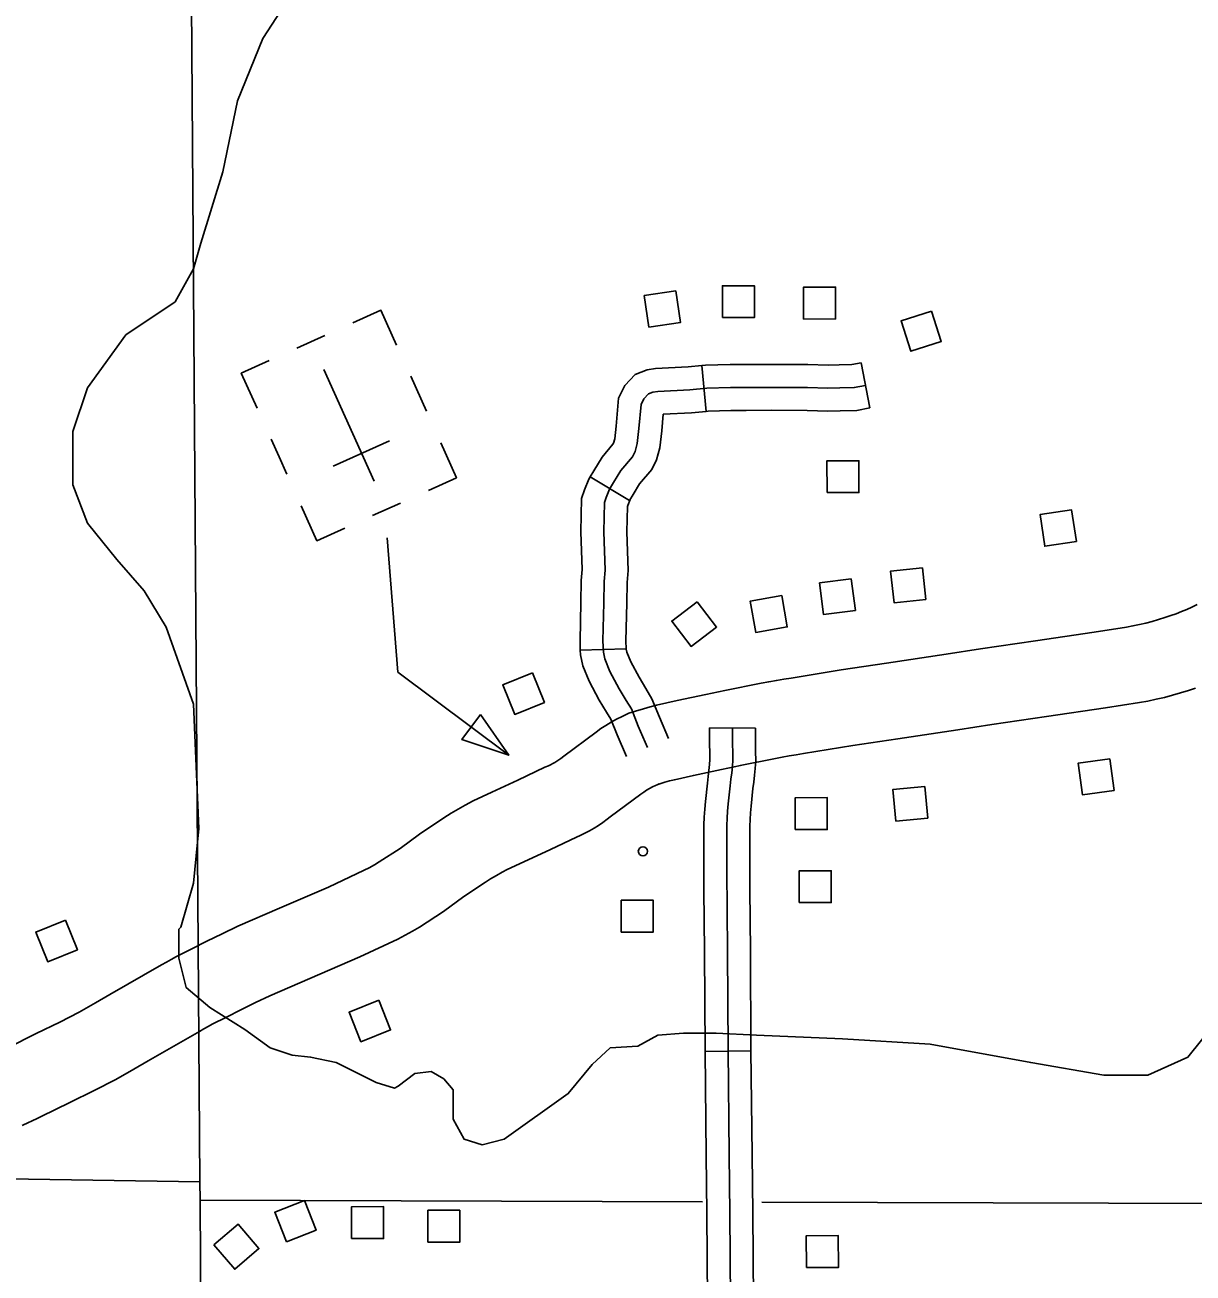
# Model space of a CAD drawing. Extents: x -19 to 366, y -4 to 359.
# Drawn here: x 139.286 to 140.008, y 202.006 to 202.778 of the extents above; entities that cross this region are included whole.
import ezdxf

# ---------------------------------------------------------------- set-up
doc = ezdxf.new("R2010")
doc.units = 0
for name, color, linetype in [('Level 10', 7, 'Continuous'), ('Level 31', 7, 'Continuous'), ('Level 32', 7, 'Continuous'), ('Level 35', 7, 'Continuous'), ('Level 4', 7, 'Continuous'), ('Level 5', 7, 'Continuous'), ('Level 56', 7, 'Continuous'), ('Level 57', 7, 'Continuous'), ('Level 60', 7, 'Continuous')]:
    doc.layers.add(name, color=color, linetype=linetype)

msp = doc.modelspace()

# ---------------------------------------------------------------- linework, layer by layer
at = {"layer": 'Level 10'}
for p, q in [((139.72848, 202.31949), (139.72854, 202.3195)), ((139.67805, 202.30804), (139.67843, 202.30816))]:
    msp.add_line(p, q, dxfattribs=at)
for points in [[(139.71894, 202.36587), (139.74134, 202.37045), (139.74612, 202.37132), (139.75077, 202.37214), (139.75543, 202.37292), (139.75998, 202.37364), (139.79087, 202.3787), (139.81898, 202.38279), (139.85568, 202.38836), (139.87694, 202.39172), (139.91103, 202.39668), (139.94725, 202.40199), (139.96729, 202.40513), (139.97124, 202.40586), (139.97522, 202.4067), (139.97919, 202.40764), (139.9831, 202.40867), (139.98702, 202.4098), (139.99107, 202.41109), (139.99463, 202.41225), (139.99796, 202.41344), (140.00129, 202.41473), (140.00454, 202.4161), (140.00776, 202.41757), (140.01094, 202.41912)], [(139.66376, 202.35317), (139.66862, 202.35467), (139.67271, 202.3558), (139.67674, 202.35682), (139.68938, 202.35969), (139.70711, 202.36342), (139.71894, 202.36587)], [(140.00997, 202.36745), (140.00555, 202.36601), (140.00074, 202.36448), (139.99573, 202.36303), (139.99066, 202.3617), (139.98555, 202.36049), (139.98046, 202.35942), (139.97527, 202.35845), (139.95434, 202.35518), (139.91788, 202.34983), (139.88405, 202.34491), (139.86293, 202.34157), (139.82593, 202.33595), (139.7981, 202.33191), (139.76753, 202.3269), (139.76307, 202.32619), (139.75877, 202.32547), (139.75447, 202.32472), (139.75035, 202.32396), (139.72848, 202.31949)], [(139.27555, 202.14502), (139.2932, 202.15375), (139.30788, 202.16087), (139.31973, 202.16701), (139.32985, 202.17279), (139.33878, 202.17799), (139.37074, 202.19629), (139.37372, 202.19797), (139.37671, 202.19963), (139.37991, 202.20137), (139.38939, 202.20622), (139.39873, 202.21091), (139.40809, 202.21551), (139.41783, 202.2202), (139.44368, 202.2314), (139.47384, 202.24437), (139.4959, 202.25475), (139.49911, 202.25638), (139.50225, 202.25811), (139.50531, 202.25994), (139.51813, 202.26817), (139.53025, 202.27716), (139.54514, 202.28724), (139.54964, 202.29002), (139.55399, 202.29259), (139.5584, 202.29508), (139.56327, 202.29769), (139.57485, 202.30305), (139.59092, 202.3105), (139.60766, 202.31847), (139.60981, 202.31939), (139.61114, 202.32003), (139.61249, 202.32073), (139.61375, 202.32146), (139.61507, 202.32228), (139.61626, 202.32308), (139.61747, 202.32397), (139.61932, 202.32543), (139.63934, 202.34027), (139.64234, 202.34235), (139.64545, 202.34438), (139.64872, 202.34633), (139.65204, 202.34817), (139.6554, 202.34986), (139.65965, 202.35184), (139.66376, 202.35317)], [(139.72854, 202.3195), (139.71678, 202.31707), (139.6995, 202.31343), (139.68776, 202.31077), (139.68479, 202.31002), (139.68188, 202.30921), (139.67805, 202.30804)], [(139.67843, 202.30816), (139.67705, 202.3077), (139.67602, 202.30723), (139.67411, 202.30627), (139.67231, 202.30527), (139.67055, 202.30422), (139.66879, 202.30307), (139.66696, 202.3018), (139.64805, 202.28778), (139.64616, 202.2863), (139.64356, 202.28438), (139.64081, 202.28253), (139.63808, 202.28083), (139.63525, 202.2792), (139.63235, 202.27769), (139.62943, 202.27628), (139.62718, 202.27532), (139.61105, 202.26764), (139.59474, 202.26008), (139.58441, 202.2553), (139.58122, 202.25359), (139.57766, 202.25158), (139.57414, 202.2495), (139.57088, 202.24749), (139.55763, 202.23852), (139.54506, 202.22919), (139.53022, 202.21966), (139.52579, 202.21703), (139.52129, 202.21454), (139.51671, 202.21221), (139.49328, 202.20119), (139.46245, 202.18793), (139.43753, 202.17713), (139.42881, 202.17293), (139.41978, 202.16849), (139.41079, 202.16399), (139.40202, 202.1595), (139.3995, 202.15812), (139.3968, 202.15663), (139.3941, 202.15511), (139.36245, 202.13698), (139.3535, 202.13177), (139.34238, 202.12541), (139.32909, 202.11854), (139.31403, 202.11123), (139.29625, 202.10243), (139.2942, 202.10145), (139.29036, 202.09966), (139.28837, 202.09875), (139.28457, 202.09703)]]:
    msp.add_lwpolyline(points, dxfattribs=at)
at = {"layer": 'Level 31'}
for p, q in [((139.70954, 202.3428), (139.73794, 202.34256)), ((139.7351, 202.14302), (139.70669, 202.14272)), ((139.70669, 202.14272), (139.70669, 202.14272))]:
    msp.add_line(p, q, dxfattribs=at)
for points in [[(139.70602, 202.24274), (139.70592, 202.25505), (139.70591, 202.27818), (139.706, 202.28291), (139.70618, 202.28766), (139.70647, 202.29249), (139.70691, 202.29724), (139.70812, 202.30869), (139.70862, 202.3127), (139.70905, 202.31651), (139.70943, 202.32024), (139.70967, 202.32337), (139.70958, 202.32768), (139.70952, 202.33271), (139.70949, 202.33777), (139.70954, 202.3428)], [(139.72374, 202.34268), (139.7237, 202.33776), (139.72373, 202.33283), (139.72378, 202.3279), (139.72388, 202.32297), (139.72358, 202.31898), (139.72317, 202.315), (139.72273, 202.31102), (139.72223, 202.30706), (139.72105, 202.29584), (139.72064, 202.2914), (139.72037, 202.28696), (139.7202, 202.28251), (139.72012, 202.27805), (139.72012, 202.25511), (139.72057, 202.20469), (139.72089, 202.14352), (139.72156, 202.07877), (139.72196, 202.04276), (139.72247, 201.98854)], [(139.73794, 202.34256), (139.7379, 202.33774), (139.73793, 202.33295), (139.73798, 202.32812), (139.7381, 202.32257), (139.73773, 202.31773), (139.7373, 202.31349), (139.73683, 202.30934), (139.73634, 202.30544), (139.73519, 202.29444), (139.7348, 202.29032), (139.73456, 202.28625), (139.7344, 202.2821), (139.73432, 202.27793), (139.73432, 202.25517), (139.73443, 202.24299)], [(139.70669, 202.14272), (139.70669, 202.14341), (139.70637, 202.20459), (139.70602, 202.24274)], [(139.73443, 202.24299), (139.73477, 202.20479), (139.7351, 202.14364), (139.7351, 202.14302)], [(139.70669, 202.14272), (139.70736, 202.07862), (139.70775, 202.04272)], [(139.7351, 202.14302), (139.73576, 202.07892), (139.73616, 202.04303)], [(139.70775, 202.04272), (139.70775, 202.04261), (139.70827, 201.98838), (139.70888, 201.94269)], [(139.73616, 202.04303), (139.73616, 202.0429), (139.73667, 201.9887), (139.73729, 201.94307)]]:
    msp.add_lwpolyline(points, dxfattribs=at)
at = {"layer": 'Level 32'}
for p, q in [((139.70475, 202.56684), (139.7073, 202.53854)), ((139.80322, 202.5686), (139.80854, 202.54069)), ((139.63564, 202.49798), (139.66001, 202.48339)), ((139.62956, 202.39092), (139.65796, 202.39177))]:
    msp.add_line(p, q, dxfattribs=at)
for points in [[(139.70475, 202.56684), (139.69618, 202.56606), (139.67609, 202.56497), (139.67085, 202.56426), (139.66358, 202.56145), (139.6572, 202.55464), (139.65322, 202.54681), (139.65169, 202.52932), (139.65084, 202.52154), (139.65007, 202.51888), (139.64974, 202.5182), (139.64305, 202.51033), (139.63791, 202.50178), (139.63564, 202.49798)], [(139.80322, 202.5686), (139.79735, 202.56748), (139.78969, 202.56725), (139.78273, 202.56719), (139.77027, 202.56749), (139.74767, 202.56762), (139.732, 202.56747), (139.72229, 202.56749), (139.70696, 202.56703), (139.70475, 202.56684)], [(139.80588, 202.55464), (139.79891, 202.55331), (139.78996, 202.55304), (139.78262, 202.55298), (139.77006, 202.55328), (139.7477, 202.55341), (139.73205, 202.55326), (139.72248, 202.55329), (139.70781, 202.55285), (139.6972, 202.55189), (139.67743, 202.55082), (139.67441, 202.55041), (139.67172, 202.54937), (139.66894, 202.54641), (139.66713, 202.54284), (139.66583, 202.52793), (139.66482, 202.51879), (139.66339, 202.51379), (139.66174, 202.51038), (139.65462, 202.50201), (139.65009, 202.49447), (139.64765, 202.4904), (139.64558, 202.48523), (139.64456, 202.48216), (139.64413, 202.46408), (139.64485, 202.44044), (139.64425, 202.43339), (139.64417, 202.42021), (139.6436, 202.3967), (139.64381, 202.38967), (139.64474, 202.38546), (139.64784, 202.37773), (139.65356, 202.36707), (139.65793, 202.35985), (139.66114, 202.35451), (139.66544, 202.34393), (139.6711, 202.33066)], [(139.80854, 202.54069), (139.80046, 202.53915), (139.79024, 202.53884), (139.78251, 202.53878), (139.76985, 202.53908), (139.74773, 202.53921), (139.73209, 202.53906), (139.72267, 202.53908), (139.70866, 202.53866), (139.7073, 202.53854)], [(139.7073, 202.53854), (139.69822, 202.53772), (139.68086, 202.53678), (139.67997, 202.52653), (139.67881, 202.51603), (139.6767, 202.50869), (139.67373, 202.50256), (139.6662, 202.4937), (139.66227, 202.48716), (139.66001, 202.48339)], [(139.63563, 202.49798), (139.63488, 202.49673), (139.63224, 202.49011), (139.63041, 202.48462), (139.62992, 202.46403), (139.63062, 202.44082), (139.63005, 202.43403), (139.62997, 202.42043), (139.62939, 202.39666), (139.62956, 202.39092)], [(139.66042, 202.48408), (139.65893, 202.48034), (139.65871, 202.47969), (139.65834, 202.46412), (139.65907, 202.44006), (139.65845, 202.43275), (139.65838, 202.42), (139.65781, 202.39674), (139.65796, 202.39177)], [(139.62956, 202.39092), (139.62966, 202.3879), (139.63113, 202.38126), (139.63495, 202.37171), (139.64122, 202.36003), (139.64576, 202.35251), (139.6484, 202.34813), (139.65232, 202.33847), (139.65803, 202.32509)], [(139.65796, 202.39177), (139.65797, 202.39143), (139.65836, 202.38967), (139.66073, 202.38374), (139.66591, 202.37411), (139.67009, 202.36718), (139.67388, 202.36088), (139.67855, 202.34939), (139.68416, 202.33624)]]:
    msp.add_lwpolyline(points, dxfattribs=at)
at = {"layer": 'Level 35'}
for points in [[(139.43337, 202.76914), (139.45824, 202.80759), (139.49101, 202.83473), (139.53283, 202.85508), (139.56786, 202.87544), (139.5803, 202.89014), (139.58482, 202.90597), (139.59724, 202.97201), (139.60063, 203.02855), (139.5995, 203.05343), (139.59498, 203.07152), (139.58368, 203.09414), (139.56673, 203.12128), (139.55429, 203.14616), (139.5396, 203.16086)], [(140.02898, 202.16868), (140.00524, 202.13928), (139.98038, 202.12797), (139.95326, 202.12797), (139.90805, 202.13589), (139.84589, 202.1472), (139.79164, 202.15059), (139.73852, 202.15285), (139.71366, 202.15398), (139.69331, 202.15398), (139.67749, 202.15285), (139.66506, 202.14606), (139.64811, 202.14493), (139.63681, 202.13476), (139.62211, 202.11666), (139.58256, 202.08839), (139.56899, 202.085), (139.55769, 202.08839), (139.55091, 202.10083), (139.55091, 202.11101), (139.55091, 202.11893), (139.54526, 202.12571), (139.53735, 202.13023), (139.52718, 202.1291), (139.51701, 202.12119), (139.51475, 202.12006), (139.50344, 202.12345), (139.49214, 202.1291), (139.47858, 202.13589), (139.46276, 202.13928), (139.45146, 202.14041), (139.43789, 202.14493), (139.42207, 202.15624), (139.4006, 202.16981), (139.38591, 202.18225), (139.38138, 202.20034), (139.38138, 202.21844), (139.38251, 202.21957), (139.39043, 202.24671), (139.39382, 202.28063), (139.39043, 202.35753), (139.37347, 202.40502), (139.35991, 202.42764), (139.34296, 202.44686), (139.32488, 202.46948), (139.31583, 202.49322), (139.31583, 202.50679), (139.31583, 202.52602), (139.32488, 202.55316), (139.34861, 202.58595), (139.37912, 202.60631), (139.39043, 202.62666), (139.39495, 202.64249), (139.40851, 202.68659), (139.41755, 202.73069), (139.43337, 202.76914)]]:
    msp.add_lwpolyline(points, dxfattribs=at)
at = {"layer": 'Level 4'}
msp.add_lwpolyline([(139.39553, 200.71982), (139.39997, 201.04953), (139.39992, 201.06094), (139.39448, 202.05069), (139.39439, 202.06211), (139.38734, 203.05362), (139.38736, 203.06478), (139.38956, 204.0685)], dxfattribs=at)
at = {"layer": 'Level 5'}
for points in [[(139.39439, 202.06211), (138.87785, 202.07024)], [(139.39448, 202.05069), (139.70522, 202.04972)], [(139.74176, 202.0496), (140.38501, 202.04758)]]:
    msp.add_lwpolyline(points, dxfattribs=at)
at = {"layer": 'Level 56'}
for points in [[(139.67202, 202.59062), (139.66906, 202.61011), (139.68861, 202.61308), (139.69157, 202.59359)], [(139.71744, 202.59656), (139.71741, 202.61627), (139.73719, 202.61629), (139.73721, 202.59658)], [(139.76764, 202.59566), (139.76762, 202.61537), (139.78739, 202.6154), (139.78741, 202.59569)], [(139.84679, 202.6005), (139.85271, 202.58169), (139.83386, 202.57575), (139.82793, 202.59456)], [(139.78211, 202.48831), (139.78208, 202.50802), (139.80185, 202.50805), (139.80188, 202.48833)], [(139.93626, 202.45809), (139.91677, 202.45515), (139.91382, 202.4747), (139.93331, 202.47764)], [(139.84109, 202.4419), (139.8432, 202.42229), (139.82354, 202.42018), (139.82144, 202.43978)], [(139.79711, 202.43498), (139.79962, 202.41543), (139.78001, 202.41291), (139.7775, 202.43246)], [(139.75413, 202.42464), (139.75751, 202.40522), (139.73803, 202.40183), (139.73465, 202.42125)], [(139.70187, 202.42085), (139.7138, 202.40515), (139.69805, 202.39319), (139.68613, 202.40889)], [(139.59992, 202.37684), (139.60734, 202.35858), (139.58902, 202.35114), (139.5816, 202.36941)], [(139.95955, 202.30405), (139.94001, 202.30146), (139.93741, 202.32106), (139.95695, 202.32365)], [(139.84253, 202.30665), (139.84437, 202.28702), (139.82468, 202.28517), (139.82285, 202.3048)], [(139.76251, 202.27994), (139.76248, 202.29966), (139.78225, 202.29968), (139.78228, 202.27997)], [(139.76499, 202.23477), (139.76497, 202.25448), (139.78474, 202.25451), (139.78476, 202.2348)], [(139.65488, 202.21651), (139.65485, 202.23622), (139.67463, 202.23625), (139.67465, 202.21654)], [(139.31125, 202.22387), (139.3186, 202.20558), (139.30026, 202.19821), (139.29291, 202.2165)], [(139.50497, 202.17435), (139.51229, 202.15605), (139.49393, 202.14871), (139.48661, 202.16702)], [(139.44782, 202.0249), (139.44061, 202.04325), (139.45901, 202.05048), (139.46622, 202.03213)], [(139.48819, 202.02701), (139.48817, 202.04672), (139.50794, 202.04675), (139.50796, 202.02704)], [(139.53533, 202.02478), (139.53531, 202.04449), (139.55508, 202.04452), (139.5551, 202.02481)], [(139.40307, 202.02306), (139.41806, 202.03586), (139.4309, 202.02083), (139.41591, 202.00802)], [(139.76933, 202.00908), (139.76931, 202.02879), (139.78908, 202.02882), (139.78911, 202.00911)]]:
    msp.add_lwpolyline(points, close=True, dxfattribs=at)
at = {"layer": 'Level 57'}
for p, q in [((139.47167, 202.58547), (139.4544, 202.57768)), ((139.50207, 202.4953), (139.47092, 202.56435)), ((139.53445, 202.53866), (139.52472, 202.56024)), ((139.48649, 202.52982), (139.48649, 202.52982)), ((139.48649, 202.52982), (139.48649, 202.52982)), ((139.44333, 202.51035), (139.4384, 202.5213)), ((139.51155, 202.52035), (139.47686, 202.5047)), ((139.44333, 202.51035), (139.44813, 202.49972)), ((139.50113, 202.4741), (139.5184, 202.48188))]:
    msp.add_line(p, q, dxfattribs=at)
for points in [[(139.48902, 202.5933), (139.50629, 202.60109), (139.51602, 202.57951)], [(139.4297, 202.54056), (139.41997, 202.56214), (139.43723, 202.56993)], [(139.53576, 202.48972), (139.55302, 202.4975), (139.54328, 202.51908)], [(139.48396, 202.46635), (139.4667, 202.45856), (139.45696, 202.48014)], [(139.58531, 202.32589), (139.51683, 202.37728), (139.51025, 202.46031)]]:
    msp.add_lwpolyline(points, dxfattribs=at)
msp.add_lwpolyline([(139.56793, 202.35101), (139.55634, 202.33556), (139.58531, 202.32589)], close=True, dxfattribs=at)
msp.add_circle((139.66828, 202.2665), 0.00284, dxfattribs=at)
at = {"layer": 'Level 60'}
for points in [[(146.77834, 1.69699), (146.57878, 10.31313), (146.37852, 18.92942), (146.17757, 27.54584), (145.97591, 36.16241), (145.77356, 44.77911), (145.57052, 53.39596), (145.36679, 62.01295), (145.16236, 70.63008), (144.95724, 79.24735), (144.75142, 87.86477), (144.54492, 96.48232), (144.33773, 105.10002), (144.12986, 113.71787), (143.92129, 122.33585), (143.71204, 130.95398), (143.5021, 139.57225), (143.29148, 148.19067), (143.08018, 156.80923), (142.8682, 165.42794), (142.65553, 174.04679), (142.44218, 182.66579), (142.22816, 191.28493), (142.01345, 199.90421), (141.79807, 208.52365), (141.58202, 217.14322), (141.36528, 225.76295), (141.14788, 234.38282), (140.9298, 243.00284), (140.71105, 251.623), (140.49162, 260.24332), (140.27153, 268.86377), (140.05077, 277.48438), (139.82934, 286.10514), (139.60724, 294.72604), (139.38447, 303.34709), (139.16105, 311.96829), (138.93695, 320.58964), (138.7122, 329.21114), (138.48678, 337.83278), (138.2607, 346.45458)], [(139.44064, 1.53154), (139.25106, 10.14733), (139.06082, 18.76327), (138.86992, 27.37935), (138.67836, 35.99557), (138.48613, 44.61194), (138.29325, 53.22845), (138.09971, 61.84511), (137.9055, 70.46191), (137.71065, 79.07885), (137.51513, 87.69595), (137.31896, 96.31318), (137.12214, 104.93057), (136.92466, 113.54809), (136.72653, 122.16577), (136.52775, 130.78359), (136.32832, 139.40156), (136.12824, 148.01968), (135.9275, 156.63794), (135.72612, 165.25636), (135.5241, 173.87492), (135.32143, 182.49362), (135.11811, 191.11248), (134.91415, 199.73149), (134.70954, 208.35064), (134.50429, 216.96995), (134.2984, 225.5894), (134.09187, 234.209), (133.8847, 242.82876), (133.6769, 251.44866), (133.46845, 260.06872), (133.25937, 268.68892), (133.04965, 277.30928), (132.8393, 285.92978), (132.62831, 294.55044), (132.41669, 303.17125), (132.20444, 311.79221), (131.99156, 320.41333), (131.77805, 329.0346), (131.56391, 337.65601), (131.34914, 346.27759)], [(0, 198.13258), (7.10141, 198.13701), (14.2028, 198.15029), (21.30418, 198.17244), (28.40552, 198.20345), (35.50682, 198.24331), (42.60806, 198.29203), (49.70923, 198.34961), (56.81033, 198.41605), (63.91134, 198.49135), (71.01225, 198.5755), (78.11305, 198.66852), (85.21373, 198.77039), (92.31428, 198.88112), (99.41468, 199.0007), (106.51492, 199.12915), (113.61501, 199.26645), (120.71491, 199.4126), (127.81463, 199.56762), (134.91415, 199.73149), (142.01345, 199.90421), (149.11254, 200.0858), (156.2114, 200.27623), (163.31001, 200.47553), (170.40837, 200.68367), (177.50646, 200.90068), (184.60427, 201.12653), (191.7018, 201.36125), (198.79903, 201.60481), (205.89596, 201.85723), (212.99256, 202.1185), (220.08883, 202.38862), (227.18475, 202.6676), (234.28033, 202.95542), (241.37554, 203.2521), (248.47037, 203.55763), (255.56482, 203.87201), (262.65887, 204.19524), (269.75251, 204.52732), (276.84573, 204.86824), (283.93852, 205.21802), (291.03086, 205.57664), (298.12276, 205.94411), (305.21419, 206.32042), (312.30515, 206.70559), (319.39562, 207.09959), (326.48559, 207.50244), (333.57505, 207.91414), (340.664, 208.33468)]]:
    msp.add_spline(points, degree=3, dxfattribs=at)

doc.saveas('drawing.dxf')
